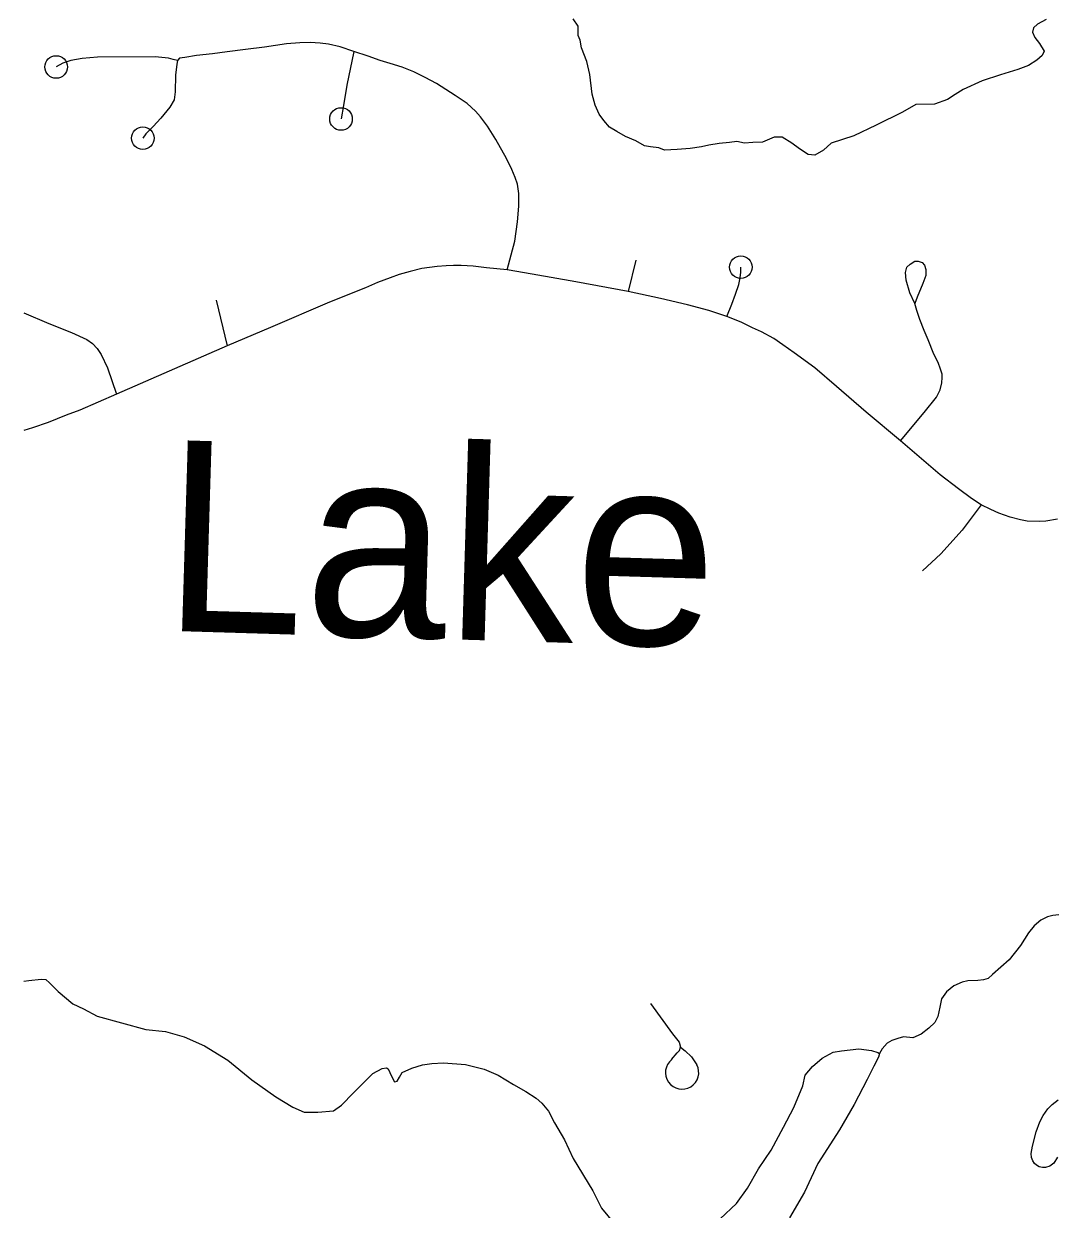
# Model space of a CAD drawing. Extents: x 653372 to 905732, y 627442 to 787275.
# Drawn here: x 654512 to 656794, y 781895 to 784519 of the extents above; entities that cross this region are included whole.
import ezdxf

# ---------------------------------------------------------------- set-up
doc = ezdxf.new("R2010")
doc.units = 0
for name, color, linetype in [('33', 7, 'Continuous'), ('34', 7, 'Continuous'), ('35', 7, 'Continuous')]:
    doc.layers.add(name, color=color, linetype=linetype)

msp = doc.modelspace()

# ---------------------------------------------------------------- linework, layer by layer
at = {"layer": '33'}
for points in [[(655241.9, 784458.2), (655212.1, 784467.9), (655185.8, 784474.3), (655167.9, 784476.5), (655145.3, 784477.6), (655122.6, 784477), (655093.5, 784474.5), (655044.1, 784467.4), (655002.5, 784462.3), (654962.2, 784457.1), (654929.6, 784452.5), (654894.1, 784448.8), (654868.4, 784444.9), (654856.6, 784443.1), (654852.2, 784437.8), (654850.4, 784429.9), (654847.5, 784405.4), (654846.9, 784368.7), (654844.6, 784350.8), (654834.7, 784334.8), (654814.8, 784310.2), (654798.4, 784291.9), (654782.1, 784275.3), (654775.4, 784266.1)], [(655241.9, 784458.2), (655226.8, 784383.7), (655219.3, 784338.5), (655213.8, 784308.5)], [(655581.1, 783974.4), (655590.3, 784008), (655598.2, 784038.3), (655604.4, 784081.1), (655607.5, 784115.2), (655607.1, 784143.7), (655604, 784164), (655599.1, 784179.1), (655591.4, 784197), (655579.8, 784221.3), (655556.7, 784262.8), (655537.7, 784292.7), (655522.7, 784312.9), (655511.1, 784326), (655493, 784342.7), (655466.3, 784360.2), (655425, 784387), (655399.8, 784400.6), (655374.9, 784412.5), (655348.8, 784423.1), (655322.3, 784431), (655300.3, 784438.2), (655274.1, 784447.3), (655241.9, 784458.2)], [(656798.9, 783422.9), (656773.6, 783418.2), (656758.3, 783417.5), (656732.2, 783418.7), (656717.4, 783421.6), (656694.5, 783427.6), (656669.1, 783436.2), (656652, 783444.2), (656630.5, 783454.3), (656608.6, 783468.6), (656580, 783489.7), (656539.2, 783520.6), (656451.5, 783596.4), (656375.8, 783659.9), (656310.3, 783716.4), (656262, 783757.5), (656216.8, 783791), (656191.7, 783808.7), (656171.5, 783822.9), (656144.3, 783837.4), (656124.1, 783846.6), (656099.3, 783858.5), (656067.3, 783871.1), (656027.5, 783884.6), (655980.4, 783897.2), (655920.5, 783911.1), (655849.5, 783926.5), (655733.5, 783948.1), (655637, 783964.8), (655581.1, 783974.4), (655535.9, 783979.4), (655505.9, 783982.8), (655479.9, 783984), (655462.6, 783984.5), (655446.5, 783983.8), (655426.3, 783981.9), (655392.8, 783977.5), (655366.6, 783971.3), (655342.4, 783964.2), (655322.4, 783957), (655294.4, 783946.6), (655268.1, 783935.1), (655188.1, 783902.8), (655058.1, 783846.8), (654962, 783806.4), (654717.1, 783699.2), (654635.8, 783664.2), (654605.7, 783652.8), (654566.1, 783637), (654531.4, 783625.3), (654511.7, 783619.4)], [(655866.1, 783995.8), (655849.5, 783926.5)], [(656483.8, 783899.8), (656472.6, 783923.7), (656464, 783951.7), (656462.8, 783968.9), (656466.1, 783980.3), (656472.8, 783987.4), (656483.2, 783993.9), (656490.9, 783994.1), (656499.8, 783990.8), (656504.8, 783985.1), (656507.9, 783975.2), (656507.5, 783962), (656501.4, 783944.6), (656488.9, 783913.8), (656483.8, 783899.8)], [(654937.5, 783907.6), (654962, 783806.4)], [(654511.7, 783879.5), (654567.5, 783855.6), (654617.2, 783836.2), (654651.4, 783820.2), (654663.7, 783811.5), (654674.1, 783800.4), (654682.7, 783787.6), (654697.3, 783757.8), (654717.1, 783699.2)], [(656451.5, 783596.4), (656503.9, 783658.7), (656531.5, 783692.9), (656539.2, 783709.4), (656543.1, 783724.7), (656543.9, 783736.2), (656544.1, 783743.9), (656540.2, 783755.1), (656535, 783769.4), (656525.8, 783788), (656513, 783819.6), (656504.3, 783840.4), (656494.7, 783864.4), (656487.6, 783884.7), (656483.8, 783899.8)], [(656630.5, 783454.3), (656588.2, 783398.6), (656541, 783346.4), (656500.8, 783308.5)], [(655898.3, 782350.8), (655946.9, 782283.9), (655961.8, 782265.4), (655964.8, 782254.6)], [(655945.4, 782226.9), (655957.7, 782241.4), (655962.6, 782246.6), (655964.8, 782254.6), (655975.3, 782246.2), (655989.6, 782233), (656001.1, 782215.2)], [(656798.8, 782010.9), (656791.2, 781997.4), (656782.4, 781991.3), (656772.3, 781987.9), (656766.3, 781987.8), (656758.9, 781989.8), (656752.4, 781993.4), (656748.2, 781996.7), (656744.4, 782002.8), (656741.7, 782010.1), (656741.1, 782018.7), (656743.6, 782035.5), (656751.7, 782067.1), (656759.8, 782089.2), (656767.4, 782103.1), (656777.6, 782117.9), (656787.6, 782127.1), (656800.9, 782137.6)]]:
    msp.add_lwpolyline(points, dxfattribs=at)
for centre in [(655213.8, 784308.5), (654775.4, 784266.1)]:
    msp.add_circle(centre, 25, dxfattribs=at)
msp.add_arc((655968.5, 782198.2), 36.8, 128.733, 27.6462, dxfattribs=at)
at = {"layer": '34'}
for points in [[(654852.2, 784437.8), (654842.6, 784440.2), (654832, 784443.1), (654802.2, 784445.7), (654674.8, 784445.6), (654640.9, 784442), (654616, 784438), (654598.3, 784431.7), (654583.5, 784423.6)], [(656067.3, 783871.1), (656078.4, 783898.6), (656086.7, 783921), (656093.8, 783942.2), (656096.8, 783956.6), (656098.4, 783969.4), (656098.3, 783980.5)]]:
    msp.add_lwpolyline(points, dxfattribs=at)
for centre in [(654583.5, 784423.6), (656098.3, 783980.5)]:
    msp.add_circle(centre, 25, dxfattribs=at)
at = {"layer": '35'}
for points in [[(656773.9, 784528.4), (656754.7, 784518.3), (656746.1, 784510.3), (656743.5, 784500.9), (656749, 784488.9), (656759.3, 784475.5), (656769.4, 784458.7), (656765.6, 784449.3), (656753.5, 784439), (656735.3, 784426.5), (656711.4, 784417.8), (656673.2, 784405.9), (656632.5, 784392.9), (656590.5, 784374), (656572.4, 784362.8), (656555.5, 784351.4), (656526.8, 784341.6), (656485.4, 784340.5), (656456.5, 784323.6), (656397.6, 784294.6), (656348.4, 784271.2), (656298.2, 784255), (656281.7, 784239.2), (656262.5, 784228.5), (656247.1, 784229.6), (656228.5, 784242.5), (656211.2, 784254.9), (656189.7, 784268.6), (656172.5, 784267.9), (656146.1, 784257.4), (656124.8, 784256.3), (656106.4, 784255.1), (656089.4, 784258.6), (656073.3, 784256.1), (656050.8, 784254.4), (656027.6, 784250.9), (656011.5, 784246.7), (655986.3, 784243.3), (655957.8, 784241.2), (655929.4, 784239.7), (655917.1, 784244.8), (655898.8, 784246.5), (655885.3, 784249.3), (655866.1, 784259.9), (655843.3, 784269.5), (655824.1, 784280.7), (655807.8, 784290.7), (655795.2, 784305.3), (655785, 784319.2), (655776.1, 784339), (655769.7, 784363.5), (655764.5, 784406.8), (655757.7, 784435.5), (655746.2, 784466), (655743.1, 784482.7), (655738.7, 784492.9), (655738.2, 784513.6), (655727.4, 784529.9)], [(656802.3, 782547.3), (656788.6, 782546), (656777.2, 782542.7), (656762.1, 782535.5), (656747.4, 782522.8), (656735.1, 782507.7), (656717.2, 782479.3), (656692.4, 782447.9), (656655.7, 782415.1), (656645.9, 782405.9), (656635.7, 782403.2), (656622.6, 782401.8), (656600.5, 782401.3), (656588.5, 782398), (656569.8, 782389.7), (656553.4, 782377.1), (656542.8, 782361.3), (656538.7, 782343), (656534.5, 782322.3), (656528.1, 782308.8), (656514.7, 782296.1), (656497.6, 782282.9), (656478.9, 782275.1), (656458.7, 782276.9), (656446.1, 782273.7), (656432.9, 782269.3), (656422, 782263.1), (656411.5, 782250.3), (656405.1, 782240.1)], [(654511.7, 782400.4), (654523.3, 782401.5), (654550.6, 782405.1), (654560.3, 782403.9), (654568.8, 782396.6), (654588.2, 782377.6), (654620.7, 782350.3), (654644.1, 782339), (654674.4, 782323.2), (654782.1, 782293.6)], [(654782.1, 782293.6), (654825.7, 782289), (654867, 782277), (654911.5, 782257.3), (654963.2, 782225.7), (655016.2, 782182), (655069.3, 782144.7), (655107.5, 782121.7), (655132.3, 782110.4), (655162.3, 782110.3), (655197.2, 782113.3), (655214.6, 782125.8), (655241.4, 782153.3), (655284, 782195.8), (655304.6, 782207.4), (655314.3, 782208.7), (655318.3, 782206.1), (655322.1, 782197.9), (655327.4, 782185.6), (655332, 782177.4), (655337.7, 782178.8), (655342.9, 782187.6), (655348.8, 782197.9), (655370.2, 782207.8), (655393.9, 782215.2), (655415.1, 782217.8), (655440.2, 782219.5), (655489.1, 782215.6), (655530.2, 782205.5), (655561.4, 782192.4), (655595.6, 782171.9), (655622.7, 782156.5), (655645.7, 782141.2), (655658.4, 782130.3), (655673.2, 782112.8), (655686.2, 782086.5), (655708.6, 782049.3), (655727.6, 782008.2), (655770.8, 781936.4), (655789.9, 781897.8), (655818.1, 781863.7)], [(656088.8, 781908.4), (656113.4, 781942.5), (656137.3, 781984.8), (656165.3, 782026.1), (656192.8, 782077.1), (656216, 782121), (656236, 782169), (656240.8, 782192.4), (656256.7, 782211.4), (656278.4, 782230.2), (656303.1, 782243.2), (656321, 782245.9), (656359.4, 782250.8), (656387.3, 782247), (656401.9, 782242.7), (656405.1, 782240.1), (656403.2, 782232.1), (656392.9, 782212.1), (656378.2, 782182.6), (656349, 782127.5), (656316.5, 782071), (656268.9, 781997), (656239.5, 781933.1), (656206.2, 781876.5)], [(656053, 781874.6), (656088.8, 781908.4)]]:
    msp.add_lwpolyline(points, dxfattribs=at)

# ---------------------------------------------------------------- texts
msp.add_text('Lake', height=422.4, rotation=358.28, dxfattribs=at).set_placement((654815.8, 783176.2))

doc.saveas('drawing.dxf')
